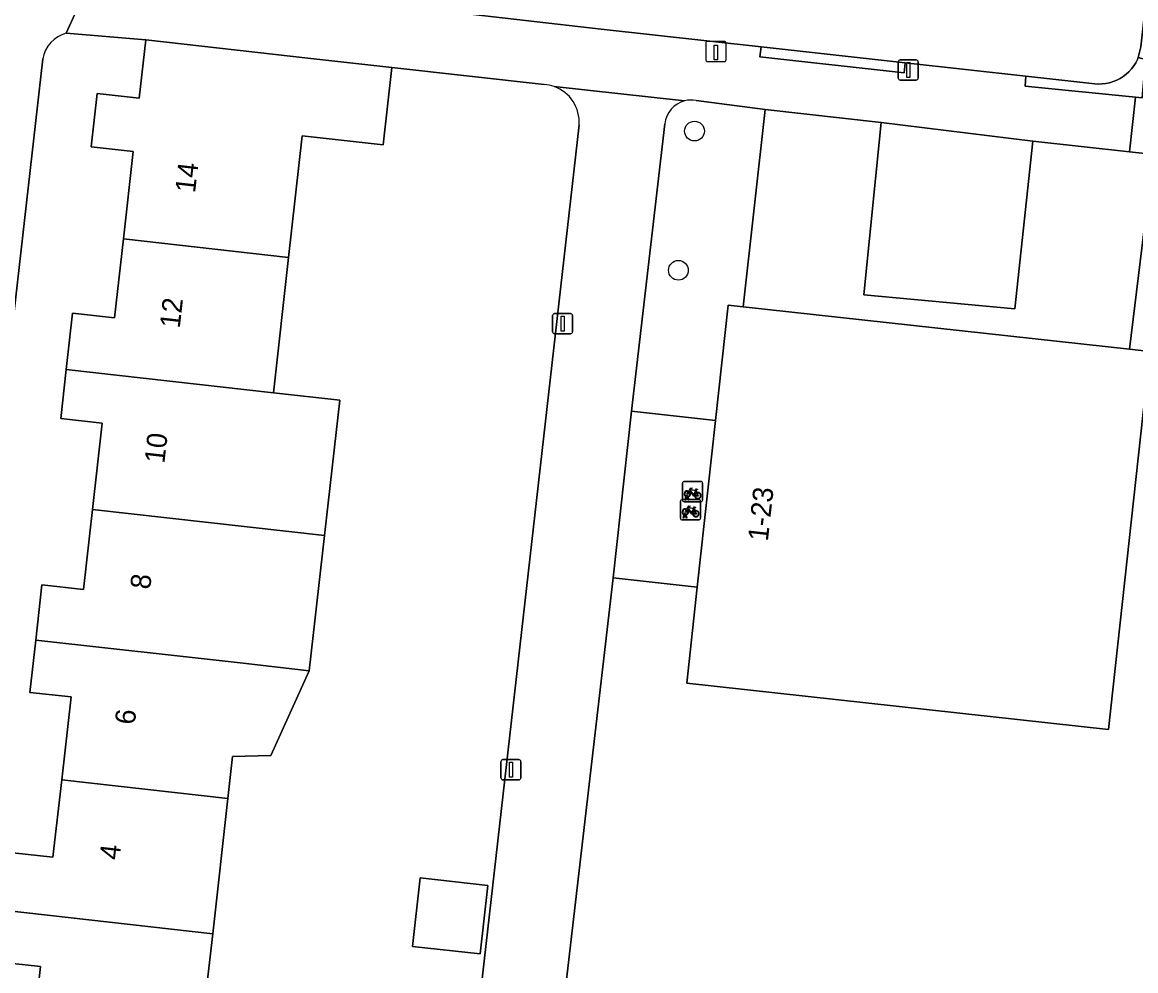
# Model space of a CAD drawing. Extents: x 161928 to 163071, y 386474 to 387428.
# Drawn here: x 162615.8 to 162671, y 387002.4 to 387049.5 of the extents above; entities that cross this region are included whole.
import ezdxf

# ---------------------------------------------------------------- set-up
doc = ezdxf.new("R2010")
doc.units = 0
for name, color, linetype in [('IMGEO_Boom', 7, 'Continuous'), ('IMGEO_Erf', 7, 'Continuous'), ('IMGEO_Fietsenrek', 7, 'Continuous'), ('IMGEO_Groenvoorziening', 7, 'Continuous'), ('IMGEO_Laadpaal', 7, 'Continuous'), ('IMGEO_Lichtmast', 7, 'Continuous'), ('IMGEO_Loofbos', 7, 'Continuous'), ('IMGEO_Pand', 7, 'Continuous'), ('IMGEO_Pand_nummerreeks', 7, 'Continuous'), ('IMGEO_Parkeervlak_open', 7, 'Continuous'), ('IMGEO_Voetpad_open', 7, 'Continuous')]:
    doc.layers.add(name, color=color, linetype=linetype)

msp = doc.modelspace()

# ---------------------------------------------------------------- linework, layer by layer
at = {"layer": 'IMGEO_Boom'}
for centre in [(162649.134, 387044.065), (162648.334, 387037.162)]:
    msp.add_circle(centre, 0.489, dxfattribs=at)
at = {"layer": 'IMGEO_Erf'}
for points in [[(162615.318, 387008.28), (162617.318, 387008.055), (162617.749, 387011.892), (162618.212, 387016.005), (162616.172, 387016.234), (162616.464, 387018.829), (162616.772, 387021.566), (162618.831, 387021.334), (162619.278, 387025.305), (162619.758, 387029.577), (162617.704, 387029.808), (162617.978, 387032.244), (162618.292, 387035.032), (162620.372, 387034.798), (162620.813, 387038.718), (162621.3, 387043.054), (162619.214, 387043.289), (162619.511, 387045.927), (162621.597, 387045.692), (162621.922, 387048.587), (162617.974, 387048.922)], [(162616.811, 387047.646), (162611.391, 387000)], [(162641.684, 387046.376), (162634.117, 387047.223), (162633.685, 387043.377), (162629.677, 387043.826), (162629.002, 387037.797), (162628.25, 387031.089), (162631.536, 387030.719), (162630.782, 387024.012), (162630.028, 387017.304), (162628.128, 387013.095), (162626.225, 387013.05), (162625.991, 387010.965), (162625.239, 387004.257), (162624.749, 387000), (162624.117, 386994.246), (162635.655, 386992.922)], [(162637.66, 386994.519), (162638.372, 387000), (162643.41, 387044.384)], [(162616.399, 387000.002), (162616.694, 387002.635), (162614.708, 387002.858)]]:
    msp.add_lwpolyline(points, dxfattribs=at)
msp.add_lwpolyline([(162638.887, 387006.663), (162638.506, 387003.262), (162635.152, 387003.638), (162635.534, 387007.039)], close=True, dxfattribs=at)
for centre, radius, start, end in [((162618.39, 387047.374), 1.603, 105.062, 170.2433), ((162641.563, 387044.574), 1.806, 70.2673, 86.1681), ((162641.554, 387044.519), 1.861, 355.8463, 70.563)]:
    msp.add_arc(centre, radius, start, end, dxfattribs=at)
at = {"layer": 'IMGEO_Fietsenrek'}
for p, q in [((162648.535, 387025.762), (162648.535, 387026.603)), ((162648.535, 387026.603), (162648.535, 387025.762)), ((162648.61, 387026.687), (162649.451, 387026.687)), ((162649.451, 387026.687), (162648.61, 387026.687)), ((162649.535, 387026.612), (162649.535, 387025.771)), ((162649.535, 387025.771), (162649.535, 387026.612)), ((162649.222, 387026.236), (162649.258, 387026.141)), ((162648.437, 387024.867), (162648.437, 387025.708)), ((162648.437, 387025.708), (162648.437, 387024.867)), ((162648.512, 387025.792), (162649.353, 387025.792)), ((162649.353, 387025.792), (162648.512, 387025.792)), ((162649.46, 387025.687), (162648.619, 387025.687)), ((162648.619, 387025.687), (162649.46, 387025.687)), ((162648.662, 387025.771), (162648.701, 387025.931)), ((162648.696, 387025.771), (162648.662, 387025.771)), ((162648.731, 387025.919), (162648.696, 387025.771)), ((162648.773, 387025.943), (162648.772, 387025.947)), ((162648.814, 387025.771), (162648.78, 387025.913)), ((162648.804, 387025.954), (162648.805, 387025.947)), ((162648.812, 387025.917), (162648.847, 387025.771)), ((162648.847, 387025.771), (162648.814, 387025.771)), ((162649.437, 387025.717), (162649.437, 387024.876)), ((162649.437, 387024.876), (162649.437, 387025.717)), ((162648.564, 387024.876), (162648.603, 387025.036)), ((162648.633, 387025.024), (162648.598, 387024.876)), ((162648.675, 387025.048), (162648.674, 387025.052)), ((162648.716, 387024.876), (162648.682, 387025.018)), ((162648.706, 387025.059), (162648.707, 387025.052)), ((162648.714, 387025.022), (162648.749, 387024.876)), ((162649.124, 387025.341), (162649.16, 387025.246)), ((162649.362, 387024.792), (162648.521, 387024.792)), ((162648.521, 387024.792), (162649.362, 387024.792)), ((162648.598, 387024.876), (162648.564, 387024.876)), ((162648.749, 387024.876), (162648.716, 387024.876))]:
    msp.add_line(p, q, dxfattribs=at)
for points in [[(162648.869, 387026.161), (162648.817, 387026.071), (162648.777, 387026.046), (162648.778, 387026.093), (162648.833, 387026.187)], [(162648.848, 387026.213), (162648.943, 387026.377), (162649.029, 387026.363), (162649.031, 387026.354), (162648.975, 387026.343), (162648.948, 387026.298), (162649.204, 387026.257)], [(162649.144, 387025.969), (162649.094, 387025.969), (162648.903, 387026.22), (162648.884, 387026.188)], [(162649.191, 387026.232), (162648.934, 387026.273), (162648.917, 387026.244), (162649.084, 387026.024), (162649.191, 387026.232)], [(162649.239, 387026.134), (162649.209, 387026.211), (162649.1, 387025.993), (162649.143, 387025.993)], [(162649.173, 387025.993), (162649.293, 387025.992), (162649.249, 387026.106)], [(162649.269, 387026.113), (162649.324, 387025.968), (162649.174, 387025.968)], [(162649.204, 387026.257), (162649.229, 387026.306), (162649.223, 387026.31), (162649.2, 387026.314), (162649.188, 387026.321), (162649.187, 387026.324), (162649.189, 387026.329), (162649.284, 387026.314), (162649.286, 387026.304), (162649.276, 387026.291), (162649.264, 387026.285), (162649.25, 387026.291), (162649.222, 387026.236)], [(162648.75, 387025.318), (162648.845, 387025.482), (162648.931, 387025.468), (162648.933, 387025.459), (162648.877, 387025.448), (162648.85, 387025.403), (162649.106, 387025.362)], [(162648.771, 387025.266), (162648.719, 387025.176), (162648.679, 387025.151), (162648.68, 387025.198), (162648.735, 387025.292)], [(162649.046, 387025.074), (162648.996, 387025.074), (162648.805, 387025.325), (162648.786, 387025.293)], [(162649.093, 387025.337), (162648.836, 387025.378), (162648.819, 387025.349), (162648.986, 387025.129), (162649.093, 387025.337)], [(162649.141, 387025.239), (162649.111, 387025.316), (162649.002, 387025.098), (162649.045, 387025.098)], [(162649.075, 387025.098), (162649.195, 387025.097), (162649.151, 387025.211)], [(162649.171, 387025.218), (162649.226, 387025.073), (162649.076, 387025.073)], [(162649.106, 387025.362), (162649.131, 387025.411), (162649.125, 387025.415), (162649.102, 387025.419), (162649.09, 387025.426), (162649.089, 387025.429), (162649.091, 387025.434), (162649.186, 387025.419), (162649.188, 387025.409), (162649.178, 387025.396), (162649.166, 387025.39), (162649.152, 387025.396), (162649.124, 387025.341)]]:
    msp.add_lwpolyline(points, dxfattribs=at)
for centre, radius, start, end in [((162648.613, 387026.609), 0.0779, 92.4484, 184.2845), ((162648.613, 387026.609), 0.0779, 92.4484, 184.2845), ((162649.457, 387026.609), 0.0779, 2.4484, 94.2845), ((162649.457, 387026.609), 0.0779, 2.4484, 94.2845), ((162648.775, 387026.072), 0.159, 62.6766, 242.1369), ((162648.775, 387026.072), 0.129, 63.3192, 238.903), ((162648.775, 387026.072), 0.129, 283.6043, 43.4302), ((162648.775, 387026.072), 0.159, 283.5766, 46.6042), ((162649.302, 387025.988), 0.159, 113.3408, 178.3217), ((162649.302, 387025.988), 0.159, 187.0065, 105.7708), ((162649.302, 387025.988), 0.129, 113.923, 177.9556), ((162649.302, 387025.988), 0.129, 188.6715, 104.5883), ((162648.515, 387025.714), 0.0779, 92.4484, 184.2845), ((162648.515, 387025.714), 0.0779, 92.4484, 184.2845), ((162648.613, 387025.765), 0.0779, 182.4484, 274.2845), ((162648.613, 387025.765), 0.0779, 182.4484, 274.2845), ((162648.755, 387025.943), 0.0499, 12.8025, 158.6934), ((162648.775, 387026.072), 0.159, 253.9967, 271.7867), ((162648.755, 387025.943), 0.0174, 12.8025, 163.4502), ((162648.775, 387026.072), 0.129, 253.415, 269.0204), ((162649.359, 387025.714), 0.0779, 2.4484, 94.2845), ((162649.359, 387025.714), 0.0779, 2.4484, 94.2845), ((162649.457, 387025.765), 0.0779, 272.4484, 4.2845), ((162649.457, 387025.765), 0.0779, 272.4484, 4.2845), ((162648.677, 387025.177), 0.159, 62.6766, 242.1369), ((162648.677, 387025.177), 0.129, 63.3192, 238.903), ((162648.657, 387025.048), 0.0499, 12.8025, 158.6934), ((162648.677, 387025.177), 0.159, 253.9967, 271.7867), ((162648.657, 387025.048), 0.0174, 12.8025, 163.4502), ((162648.677, 387025.177), 0.129, 253.415, 269.0204), ((162648.677, 387025.177), 0.129, 283.6043, 43.4302), ((162648.677, 387025.177), 0.159, 283.5766, 46.6042), ((162649.204, 387025.093), 0.159, 113.3408, 178.3217), ((162649.204, 387025.093), 0.159, 187.0065, 105.7708), ((162649.204, 387025.093), 0.129, 113.923, 177.9556), ((162649.204, 387025.093), 0.129, 188.6715, 104.5883), ((162648.515, 387024.87), 0.0779, 182.4484, 274.2845), ((162648.515, 387024.87), 0.0779, 182.4484, 274.2845), ((162649.359, 387024.87), 0.0779, 272.4484, 4.2845), ((162649.359, 387024.87), 0.0779, 272.4484, 4.2845)]:
    msp.add_arc(centre, radius, start, end, dxfattribs=at)
at = {"layer": 'IMGEO_Groenvoorziening'}
for points in [[(162652.64, 387045.129), (162649.213, 387045.577)], [(162647.664, 387044.421), (162646.013, 387030.181), (162650.174, 387029.713), (162650.799, 387035.427), (162651.542, 387035.346), (162652.64, 387045.129)]]:
    msp.add_lwpolyline(points, dxfattribs=at)
msp.add_lwpolyline([(162658.397, 387044.485), (162657.524, 387035.947), (162665.014, 387035.254), (162665.915, 387043.572)], close=True, dxfattribs=at)
for centre, radius, start, end in [((162648.953, 387044.311), 1.293, 103.8929, 175.1026), ((162648.952, 387044.293), 1.31, 78.5122, 103.6951)]:
    msp.add_arc(centre, radius, start, end, dxfattribs=at)
at = {"layer": 'IMGEO_Laadpaal'}
for p, q in [((162649.698, 387048.428), (162649.698, 387047.587)), ((162649.698, 387048.428), (162649.698, 387047.587)), ((162650.614, 387048.512), (162649.773, 387048.512)), ((162650.614, 387048.512), (162649.773, 387048.512)), ((162650.698, 387047.596), (162650.698, 387048.437)), ((162650.698, 387047.596), (162650.698, 387048.437)), ((162649.782, 387047.512), (162650.623, 387047.512)), ((162649.782, 387047.512), (162650.623, 387047.512))]:
    msp.add_line(p, q, dxfattribs=at)
msp.add_lwpolyline([(162650.113, 387048.325), (162650.273, 387048.325), (162650.273, 387047.592), (162650.113, 387047.592), (162650.113, 387048.325)], dxfattribs=at)
for centre, start, end in [((162649.776, 387048.434), 92.4484, 184.2845), ((162649.776, 387048.434), 92.4484, 184.2845), ((162650.62, 387048.434), 2.4484, 94.2845), ((162650.62, 387048.434), 2.4484, 94.2845), ((162649.776, 387047.59), 182.4484, 274.2845), ((162649.776, 387047.59), 182.4484, 274.2845), ((162650.62, 387047.59), 272.4484, 4.2845), ((162650.62, 387047.59), 272.4484, 4.2845)]:
    msp.add_arc(centre, 0.0779, start, end, dxfattribs=at)
at = {"layer": 'IMGEO_Lichtmast'}
for p, q in [((162659.339, 387047.596), (162660.129, 387047.596)), ((162660.129, 387047.596), (162659.339, 387047.596)), ((162659.239, 387046.696), (162659.239, 387047.496)), ((162659.239, 387047.496), (162659.239, 387046.696)), ((162660.229, 387047.496), (162660.229, 387046.696)), ((162660.229, 387046.696), (162660.229, 387047.496)), ((162660.129, 387046.596), (162659.339, 387046.596)), ((162659.339, 387046.596), (162660.129, 387046.596)), ((162642.096, 387034.119), (162642.096, 387034.919)), ((162642.096, 387034.919), (162642.096, 387034.119)), ((162642.196, 387035.019), (162642.986, 387035.019)), ((162642.986, 387035.019), (162642.196, 387035.019)), ((162643.086, 387034.919), (162643.086, 387034.119)), ((162643.086, 387034.119), (162643.086, 387034.919)), ((162642.986, 387034.019), (162642.196, 387034.019)), ((162642.196, 387034.019), (162642.986, 387034.019)), ((162639.531, 387011.996), (162639.531, 387012.796)), ((162639.531, 387012.796), (162639.531, 387011.996)), ((162639.631, 387012.896), (162640.421, 387012.896)), ((162640.421, 387012.896), (162639.631, 387012.896)), ((162640.521, 387012.796), (162640.521, 387011.996)), ((162640.521, 387011.996), (162640.521, 387012.796)), ((162640.421, 387011.896), (162639.631, 387011.896)), ((162639.631, 387011.896), (162640.421, 387011.896))]:
    msp.add_line(p, q, dxfattribs=at)
for points in [[(162659.659, 387047.471), (162659.809, 387047.471), (162659.809, 387046.721), (162659.659, 387046.721), (162659.659, 387047.471)], [(162642.516, 387034.894), (162642.666, 387034.894), (162642.666, 387034.144), (162642.516, 387034.144), (162642.516, 387034.894)], [(162639.951, 387012.771), (162640.101, 387012.771), (162640.101, 387012.021), (162639.951, 387012.021), (162639.951, 387012.771)]]:
    msp.add_lwpolyline(points, dxfattribs=at)
for centre, start, end in [((162659.339, 387047.496), 90, 180), ((162659.339, 387047.496), 90, 180), ((162660.129, 387047.496), 0, 90), ((162660.129, 387047.496), 360, 90), ((162659.339, 387046.696), 180, 270), ((162659.339, 387046.696), 180, 270), ((162660.129, 387046.696), 270, 0), ((162660.129, 387046.696), 270, 0), ((162642.196, 387034.919), 90, 180), ((162642.196, 387034.919), 90, 180), ((162642.986, 387034.919), 0, 90), ((162642.986, 387034.919), 360, 90), ((162642.196, 387034.119), 180, 270), ((162642.196, 387034.119), 180, 270), ((162642.986, 387034.119), 270, 0), ((162642.986, 387034.119), 270, 0), ((162639.631, 387012.796), 90, 180), ((162639.631, 387012.796), 90, 180), ((162640.421, 387012.796), 0, 90), ((162640.421, 387012.796), 360, 90), ((162639.631, 387011.996), 180, 270), ((162639.631, 387011.996), 180, 270), ((162640.421, 387011.996), 270, 0), ((162640.421, 387011.996), 270, 0)]:
    msp.add_arc(centre, 0.1, start, end, dxfattribs=at)
at = {"layer": 'IMGEO_Loofbos'}
msp.add_lwpolyline([(162671.844, 387042.591), (162670.715, 387033.25), (162671.722, 387033.14), (162669.673, 387014.398), (162648.75, 387016.686), (162649.27, 387021.443), (162645.099, 387021.919), (162642.559, 387000.002), (162641.824, 386994.034)], dxfattribs=at)
at = {"layer": 'IMGEO_Pand'}
for points in [[(162630.109, 387047.671), (162621.922, 387048.587), (162621.597, 387045.692), (162619.511, 387045.927), (162619.214, 387043.289), (162621.3, 387043.054), (162620.813, 387038.718), (162629.002, 387037.797), (162629.677, 387043.826), (162633.685, 387043.377), (162634.117, 387047.223)], [(162628.25, 387031.089), (162629.002, 387037.797), (162620.813, 387038.718), (162620.372, 387034.798), (162618.292, 387035.032), (162617.978, 387032.244)], [(162649.27, 387021.443), (162648.75, 387016.686), (162669.673, 387014.398), (162671.722, 387033.14), (162670.715, 387033.25), (162651.542, 387035.346), (162650.799, 387035.427), (162650.174, 387029.713)], [(162631.536, 387030.719), (162628.25, 387031.089), (162617.978, 387032.244), (162617.704, 387029.808), (162619.758, 387029.577), (162619.278, 387025.305), (162630.782, 387024.012)], [(162630.028, 387017.304), (162630.782, 387024.012), (162619.278, 387025.305), (162618.831, 387021.334), (162616.772, 387021.566), (162616.464, 387018.829), (162626.744, 387017.673)], [(162626.225, 387013.05), (162628.128, 387013.095), (162630.028, 387017.304), (162626.744, 387017.673), (162616.464, 387018.829), (162616.172, 387016.234), (162618.212, 387016.005), (162617.749, 387011.892), (162625.991, 387010.965)], [(162625.239, 387004.257), (162625.991, 387010.965), (162617.749, 387011.892), (162617.318, 387008.055), (162615.318, 387008.28), (162614.995, 387005.409)], [(162638.887, 387006.663), (162635.534, 387007.039), (162635.152, 387003.638), (162638.506, 387003.262)], [(162624.117, 386994.246), (162624.749, 387000), (162625.239, 387004.257), (162614.995, 387005.409), (162614.708, 387002.858), (162616.694, 387002.635), (162616.399, 387000.002), (162615.854, 386995.156)]]:
    msp.add_lwpolyline(points, close=True, dxfattribs=at)
at = {"layer": 'IMGEO_Parkeervlak_open'}
msp.add_lwpolyline([(162619.337, 387051.948), (162633.253, 387050.412), (162644.508, 387049.115), (162652.433, 387048.24), (162659.588, 387047.45), (162665.572, 387046.79), (162668.986, 387046.413), (162669.171, 387046.401), (162669.357, 387046.406), (162669.541, 387046.428), (162669.723, 387046.466), (162669.901, 387046.52), (162670.073, 387046.589), (162670.238, 387046.674), (162670.395, 387046.773), (162670.542, 387046.886), (162670.679, 387047.011), (162670.804, 387047.149), (162670.916, 387047.296), (162671.015, 387047.454), (162671.099, 387047.619), (162671.139, 387047.713), (162671.272, 387048.252), (162671.534, 387050.655)], dxfattribs=at)
at = {"layer": 'IMGEO_Voetpad_open'}
for points in [[(162652.433, 387048.24), (162644.508, 387049.115), (162633.253, 387050.412), (162619.337, 387051.948), (162617.974, 387048.922), (162621.922, 387048.587), (162630.109, 387047.671), (162634.117, 387047.223), (162641.684, 387046.376)], [(162617.974, 387048.922), (162619.337, 387051.948)], [(162671.534, 387050.655), (162671.272, 387048.252), (162671.139, 387047.713), (162671.509, 387047.618), (162671.338, 387045.713), (162670.999, 387045.747), (162670.704, 387043.04), (162672.083, 387042.887), (162672.994, 387042.79)], [(162649.213, 387045.577), (162652.64, 387045.129), (162658.397, 387044.485), (162665.915, 387043.572), (162670.704, 387043.04), (162670.999, 387045.747), (162665.527, 387046.293), (162665.572, 387046.79), (162659.588, 387047.45), (162659.537, 387046.953), (162652.382, 387047.743), (162652.433, 387048.24)], [(162611.391, 387000), (162616.811, 387047.646)], [(162642.173, 387046.274), (162648.642, 387045.566)], [(162648.642, 387045.566), (162642.173, 387046.274)], [(162672.083, 387042.887), (162670.704, 387043.04), (162665.915, 387043.572), (162665.014, 387035.254), (162657.524, 387035.947), (162658.397, 387044.485), (162652.64, 387045.129), (162651.542, 387035.346), (162670.715, 387033.25), (162671.844, 387042.591)], [(162643.41, 387044.384), (162638.372, 387000), (162637.66, 386994.519), (162641.824, 386994.034), (162642.559, 387000.002), (162645.099, 387021.919), (162646.013, 387030.181)], [(162646.013, 387030.181), (162647.664, 387044.421)]]:
    msp.add_lwpolyline(points, dxfattribs=at)
for points in [[(162659.588, 387047.45), (162652.433, 387048.24), (162652.382, 387047.743), (162659.537, 387046.953)], [(162665.572, 387046.79), (162665.527, 387046.293), (162670.999, 387045.747), (162671.338, 387045.713), (162671.509, 387047.618), (162671.139, 387047.713), (162671.099, 387047.619), (162671.015, 387047.454), (162670.916, 387047.296), (162670.804, 387047.149), (162670.679, 387047.011), (162670.542, 387046.886), (162670.395, 387046.773), (162670.238, 387046.674), (162670.073, 387046.589), (162669.901, 387046.52), (162669.723, 387046.466), (162669.541, 387046.428), (162669.357, 387046.406), (162669.171, 387046.401), (162668.986, 387046.413)], [(162645.099, 387021.919), (162649.27, 387021.443), (162650.174, 387029.713), (162646.013, 387030.181)]]:
    msp.add_lwpolyline(points, close=True, dxfattribs=at)
for centre, radius, start, end in [((162618.39, 387047.374), 1.603, 105.062, 170.2433), ((162641.563, 387044.574), 1.806, 70.2673, 86.1681), ((162641.554, 387044.519), 1.861, 355.8463, 70.563), ((162648.953, 387044.311), 1.293, 103.8929, 175.1026), ((162648.952, 387044.293), 1.31, 78.5122, 103.6951)]:
    msp.add_arc(centre, radius, start, end, dxfattribs=at)

# ---------------------------------------------------------------- texts
at = {"layer": 'IMGEO_Pand_nummerreeks'}
for s, rotation, p in [('14', 83.5279, (162624.363, 387040.972)), ('12', 83.5279, (162623.602, 387034.262)), ('10', 83.5279, (162622.841, 387027.561)), ('1-23', 83.7497, (162652.77, 387023.696)), ('8', 83.5279, (162622.133, 387021.311)), ('6', 83.5279, (162621.372, 387014.6)), ('4', 83.5279, (162620.611, 387007.893))]:
    msp.add_text(s, height=1, rotation=rotation, dxfattribs=at).set_placement(p)

doc.saveas('drawing.dxf')
